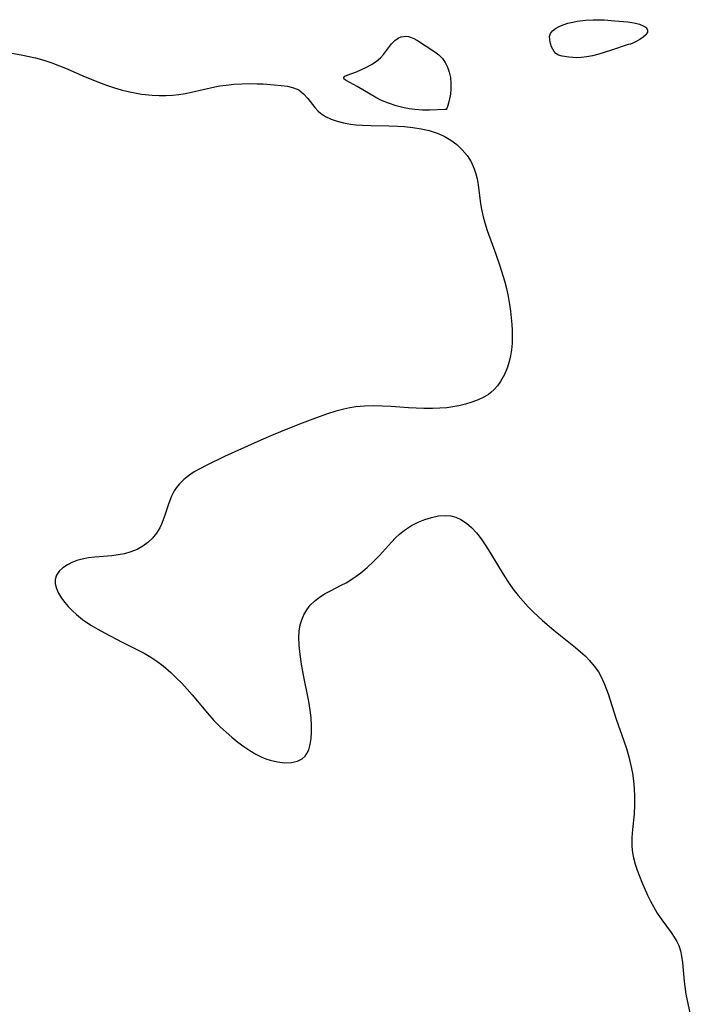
# Model space of a CAD drawing. Header units: metres. Extents: x 1073367 to 1082519, y 1569854 to 1574957.
# Tile 655 of 656: x 1079965 to 1080112, y 1571740 to 1571956. Entities that reach past the tile are written whole.
import ezdxf

# ---------------------------------------------------------------- set-up
doc = ezdxf.new("R2010")
doc.units = ezdxf.units.M
doc.layers.add('CGG_CurvaNivelLidar_v1', color=253, linetype='Continuous', lineweight=30)

msp = doc.modelspace()

# ---------------------------------------------------------------- linework, layer by layer
at = {"layer": 'CGG_CurvaNivelLidar_v1'}
for p, q in [((1080087.2954, 1571955.5074, 74.5), (1080089.1273, 1571955.7447, 74.5)), ((1080089.1273, 1571955.7447, 74.5), (1080090.8334, 1571955.8395, 74.5)), ((1080090.8334, 1571955.8395, 74.5), (1080092.0213, 1571955.8352, 74.5)), ((1080092.0213, 1571955.8352, 74.5), (1080093.2103, 1571955.7878, 74.5)), ((1080093.2103, 1571955.7878, 74.5), (1080095.575, 1571955.6208, 74.5)), ((1080081.8581, 1571953.3992, 74.5), (1080082.5147, 1571953.9021, 74.5)), ((1080082.5147, 1571953.9021, 74.5), (1080083.3281, 1571954.339, 74.5)), ((1080083.3281, 1571954.339, 74.5), (1080084.2547, 1571954.7193, 74.5)), ((1080084.2547, 1571954.7193, 74.5), (1080085.2627, 1571955.0463, 74.5)), ((1080085.2627, 1571955.0463, 74.5), (1080086.3295, 1571955.3184, 74.5)), ((1080086.3295, 1571955.3184, 74.5), (1080087.2954, 1571955.5074, 74.5)), ((1080095.575, 1571955.6208, 74.5), (1080098.4403, 1571955.3564, 74.5)), ((1080098.4403, 1571955.3564, 74.5), (1080099.295, 1571955.2323, 74.5)), ((1080099.295, 1571955.2323, 74.5), (1080100.117, 1571955.0722, 74.5)), ((1080100.117, 1571955.0722, 74.5), (1080101.0322, 1571954.8331, 74.5)), ((1080101.0322, 1571954.8331, 74.5), (1080101.8385, 1571954.521, 74.5)), ((1080101.8385, 1571954.521, 74.5), (1080102.4448, 1571954.1095, 74.5)), ((1080102.4448, 1571954.1095, 74.5), (1080102.7758, 1571953.6205, 74.5)), ((1080102.7758, 1571953.6205, 74.5), (1080102.762, 1571953.077, 74.5)), ((1080047.2244, 1571951.2621, 74.5), (1080047.9865, 1571951.8123, 74.5)), ((1080047.9865, 1571951.8123, 74.5), (1080048.6272, 1571952.0782, 74.5)), ((1080048.6272, 1571952.0782, 74.5), (1080049.1208, 1571952.1782, 74.5)), ((1080049.1208, 1571952.1782, 74.5), (1080049.6969, 1571952.1953, 74.5)), ((1080049.6969, 1571952.1953, 74.5), (1080050.2806, 1571952.114, 74.5)), ((1080050.2806, 1571952.114, 74.5), (1080051.262, 1571951.777, 74.5)), ((1080051.262, 1571951.777, 74.5), (1080052.247, 1571951.2548, 74.5)), ((1080081.2393, 1571952.1431, 74.5), (1080081.4171, 1571952.8154, 74.5)), ((1080081.2684, 1571951.409, 74.5), (1080081.2393, 1571952.1431, 74.5)), ((1080081.4369, 1571950.6494, 74.5), (1080081.2684, 1571951.409, 74.5)), ((1080081.4171, 1571952.8154, 74.5), (1080081.8581, 1571953.3992, 74.5)), ((1080101.0519, 1571951.4972, 74.5), (1080100.2534, 1571951.0561, 74.5)), ((1080101.8032, 1571952.0004, 74.5), (1080101.0519, 1571951.4972, 74.5)), ((1080102.4076, 1571952.537, 74.5), (1080101.8032, 1571952.0004, 74.5)), ((1080102.762, 1571953.077, 74.5), (1080102.4076, 1571952.537, 74.5)), ((1080044.7831, 1571948.2208, 74.5), (1080046.5362, 1571950.543, 74.5)), ((1080046.5362, 1571950.543, 74.5), (1080047.2244, 1571951.2621, 74.5)), ((1080052.247, 1571951.2548, 74.5), (1080056.0266, 1571948.7807, 74.5)), ((1080081.6905, 1571949.9, 74.5), (1080081.4369, 1571950.6494, 74.5)), ((1080081.932, 1571949.3347, 74.5), (1080081.6905, 1571949.9, 74.5)), ((1080082.2253, 1571948.8311, 74.5), (1080081.932, 1571949.3347, 74.5)), ((1080098.5, 1571950.3658, 74.5), (1080094.6468, 1571949.0524, 74.5)), ((1080098.6429, 1571950.3835, 74.5), (1080098.5, 1571950.3658, 74.5)), ((1080098.9963, 1571950.5006, 74.5), (1080098.6429, 1571950.3835, 74.5)), ((1080099.5048, 1571950.7047, 74.5), (1080098.9963, 1571950.5006, 74.5)), ((1080100.2534, 1571951.0561, 74.5), (1080099.5048, 1571950.7047, 74.5)), ((1079961.5139, 1571948.7749, 74.5), (1079965.1434, 1571948.1249, 74.5)), ((1079965.1434, 1571948.1249, 74.5), (1079968.2868, 1571947.4317, 74.5)), ((1079968.2868, 1571947.4317, 74.5), (1079970.1168, 1571946.9402, 74.5)), ((1080043.1743, 1571946.6888, 74.5), (1080044.1104, 1571947.4779, 74.5)), ((1080044.1104, 1571947.4779, 74.5), (1080044.7831, 1571948.2208, 74.5)), ((1080056.0266, 1571948.7807, 74.5), (1080056.8866, 1571948.128, 74.5)), ((1080056.8866, 1571948.128, 74.5), (1080057.6966, 1571947.2901, 74.5)), ((1080057.6966, 1571947.2901, 74.5), (1080058.3092, 1571946.4205, 74.5)), ((1080082.6012, 1571948.4244, 74.5), (1080082.2253, 1571948.8311, 74.5)), ((1080083.2267, 1571948.0824, 74.5), (1080082.6012, 1571948.4244, 74.5)), ((1080084.0005, 1571947.8617, 74.5), (1080083.2267, 1571948.0824, 74.5)), ((1080085.5067, 1571947.5976, 74.5), (1080084.0005, 1571947.8617, 74.5)), ((1080086.337, 1571947.5111, 74.5), (1080085.5067, 1571947.5976, 74.5)), ((1080087.2072, 1571947.4694, 74.5), (1080086.337, 1571947.5111, 74.5)), ((1080088.2005, 1571947.513, 74.5), (1080087.2072, 1571947.4694, 74.5)), ((1080089.4053, 1571947.6771, 74.5), (1080088.2005, 1571947.513, 74.5)), ((1080090.7015, 1571947.9419, 74.5), (1080089.4053, 1571947.6771, 74.5)), ((1080092.0395, 1571948.2782, 74.5), (1080090.7015, 1571947.9419, 74.5)), ((1080094.6468, 1571949.0524, 74.5), (1080092.0395, 1571948.2782, 74.5)), ((1079970.1168, 1571946.9402, 74.5), (1079971.9182, 1571946.3671, 74.5)), ((1079971.9182, 1571946.3671, 74.5), (1079973.5929, 1571945.739, 74.5)), ((1079973.5929, 1571945.739, 74.5), (1079975.2465, 1571945.0505, 74.5)), ((1079975.2465, 1571945.0505, 74.5), (1079978.701, 1571943.5335, 74.5)), ((1080039.9038, 1571944.8791, 74.5), (1080041.0245, 1571945.4023, 74.5)), ((1080041.0245, 1571945.4023, 74.5), (1080042.1298, 1571946.0022, 74.5)), ((1080042.1298, 1571946.0022, 74.5), (1080043.1743, 1571946.6888, 74.5)), ((1080058.3092, 1571946.4205, 74.5), (1080058.8158, 1571945.4332, 74.5)), ((1080058.8158, 1571945.4332, 74.5), (1080059.1943, 1571944.3531, 74.5)), ((1079978.701, 1571943.5335, 74.5), (1079982.1609, 1571942.108, 74.5)), ((1080036.0256, 1571943.1411, 74.5), (1080036.2729, 1571943.4113, 74.5)), ((1080036.1375, 1571942.8196, 74.5), (1080036.0256, 1571943.1411, 74.5)), ((1080036.5723, 1571942.4685, 74.5), (1080036.1375, 1571942.8196, 74.5)), ((1080036.2729, 1571943.4113, 74.5), (1080036.7972, 1571943.6724, 74.5)), ((1080036.7972, 1571943.6724, 74.5), (1080038.8147, 1571944.4281, 74.5)), ((1080038.8147, 1571944.4281, 74.5), (1080039.9038, 1571944.8791, 74.5)), ((1080059.1943, 1571944.3531, 74.5), (1080059.4458, 1571943.1161, 74.5)), ((1080059.4458, 1571943.1161, 74.5), (1080059.5574, 1571941.85, 74.5)), ((1079982.1609, 1571942.108, 74.5), (1079983.9111, 1571941.4564, 74.5)), ((1079983.9111, 1571941.4564, 74.5), (1079985.6765, 1571940.8625, 74.5)), ((1079985.6765, 1571940.8625, 74.5), (1079987.1607, 1571940.424, 74.5)), ((1080002.5543, 1571939.9084, 74.5), (1080007.7011, 1571941.0977, 74.5)), ((1080007.7011, 1571941.0977, 74.5), (1080008.778, 1571941.2945, 74.5)), ((1080008.778, 1571941.2945, 74.5), (1080010.1936, 1571941.4945, 74.5)), ((1080010.1936, 1571941.4945, 74.5), (1080011.9082, 1571941.6655, 74.5)), ((1080011.9082, 1571941.6655, 74.5), (1080013.6204, 1571941.7702, 74.5)), ((1080013.6204, 1571941.7702, 74.5), (1080015.3202, 1571941.8131, 74.5)), ((1080015.3202, 1571941.8131, 74.5), (1080016.9961, 1571941.7939, 74.5)), ((1080016.9961, 1571941.7939, 74.5), (1080018.3427, 1571941.7319, 74.5)), ((1080018.3427, 1571941.7319, 74.5), (1080020.7703, 1571941.5492, 74.5)), ((1080020.7703, 1571941.5492, 74.5), (1080022.2792, 1571941.4147, 74.5)), ((1080022.2792, 1571941.4147, 74.5), (1080023.6966, 1571941.2255, 74.5)), ((1080023.6966, 1571941.2255, 74.5), (1080024.9947, 1571940.9147, 74.5)), ((1080024.9947, 1571940.9147, 74.5), (1080026.1383, 1571940.4074, 74.5)), ((1080039.0074, 1571941.1831, 74.5), (1080036.5723, 1571942.4685, 74.5)), ((1080043.0868, 1571938.7915, 74.5), (1080039.0074, 1571941.1831, 74.5)), ((1080059.5569, 1571940.633, 74.5), (1080059.4609, 1571939.478, 74.5)), ((1080059.5574, 1571941.85, 74.5), (1080059.5569, 1571940.633, 74.5)), ((1079987.1607, 1571940.424, 74.5), (1079988.6577, 1571940.048, 74.5)), ((1079988.6577, 1571940.048, 74.5), (1079990.1229, 1571939.7518, 74.5)), ((1079990.1229, 1571939.7518, 74.5), (1079991.5975, 1571939.5205, 74.5)), ((1079991.5975, 1571939.5205, 74.5), (1079993.9501, 1571939.28, 74.5)), ((1079993.9501, 1571939.28, 74.5), (1079995.4495, 1571939.2069, 74.5)), ((1079995.4495, 1571939.2069, 74.5), (1079996.9475, 1571939.2022, 74.5)), ((1079996.9475, 1571939.2022, 74.5), (1079998.4412, 1571939.2768, 74.5)), ((1079998.4412, 1571939.2768, 74.5), (1079999.8196, 1571939.4249, 74.5)), ((1079999.8196, 1571939.4249, 74.5), (1080001.1911, 1571939.6395, 74.5)), ((1080001.1911, 1571939.6395, 74.5), (1080002.5543, 1571939.9084, 74.5)), ((1080026.1383, 1571940.4074, 74.5), (1080027.1884, 1571939.5695, 74.5)), ((1080027.1884, 1571939.5695, 74.5), (1080028.1076, 1571938.5236, 74.5)), ((1080028.1076, 1571938.5236, 74.5), (1080029.6899, 1571936.5411, 74.5)), ((1080044.3445, 1571938.1295, 74.5), (1080043.0868, 1571938.7915, 74.5)), ((1080059.4609, 1571939.478, 74.5), (1080059.2172, 1571938.1102, 74.5)), ((1080029.6899, 1571936.5411, 74.5), (1080030.4468, 1571935.749, 74.5)), ((1080045.8289, 1571937.4914, 74.5), (1080044.3445, 1571938.1295, 74.5)), ((1080047.51, 1571936.9188, 74.5), (1080045.8289, 1571937.4914, 74.5)), ((1080049.3137, 1571936.4595, 74.5), (1080047.51, 1571936.9188, 74.5)), ((1080050.4743, 1571936.2477, 74.5), (1080049.3137, 1571936.4595, 74.5)), ((1080058.6518, 1571936.318, 74.5), (1080058.5, 1571936.0964, 74.5)), ((1080058.9181, 1571937.0242, 74.5), (1080058.6518, 1571936.318, 74.5)), ((1080059.2172, 1571938.1102, 74.5), (1080058.9181, 1571937.0242, 74.5)), ((1080030.4468, 1571935.749, 74.5), (1080030.9409, 1571935.3199, 74.5)), ((1080030.9409, 1571935.3199, 74.5), (1080032.0153, 1571934.6122, 74.5)), ((1080032.0153, 1571934.6122, 74.5), (1080033.2364, 1571934.038, 74.5)), ((1080051.6333, 1571936.1005, 74.5), (1080050.4743, 1571936.2477, 74.5)), ((1080053.3519, 1571935.9938, 74.5), (1080051.6333, 1571936.1005, 74.5)), ((1080054.9431, 1571935.9869, 74.5), (1080053.3519, 1571935.9938, 74.5)), ((1080058.2429, 1571936.1093, 74.5), (1080054.9431, 1571935.9869, 74.5)), ((1080058.5, 1571936.0964, 74.5), (1080058.2429, 1571936.1093, 74.5)), ((1080033.2364, 1571934.038, 74.5), (1080034.5724, 1571933.5766, 74.5)), ((1080034.5724, 1571933.5766, 74.5), (1080035.9971, 1571933.2131, 74.5)), ((1080035.9971, 1571933.2131, 74.5), (1080037.4895, 1571932.9377, 74.5)), ((1080037.4895, 1571932.9377, 74.5), (1080038.7637, 1571932.7749, 74.5)), ((1080038.7637, 1571932.7749, 74.5), (1080040.1656, 1571932.6682, 74.5)), ((1080040.1656, 1571932.6682, 74.5), (1080042.0713, 1571932.6013, 74.5)), ((1080042.0713, 1571932.6013, 74.5), (1080045.9594, 1571932.5588, 74.5)), ((1080045.9594, 1571932.5588, 74.5), (1080047.9149, 1571932.5016, 74.5)), ((1080047.9149, 1571932.5016, 74.5), (1080049.3431, 1571932.4102, 74.5)), ((1080049.3431, 1571932.4102, 74.5), (1080051.206, 1571932.2113, 74.5)), ((1080051.206, 1571932.2113, 74.5), (1080053.0393, 1571931.9159, 74.5)), ((1080053.0393, 1571931.9159, 74.5), (1080054.826, 1571931.5063, 74.5)), ((1080054.826, 1571931.5063, 74.5), (1080056.544, 1571930.955, 74.5)), ((1080056.544, 1571930.955, 74.5), (1080058.0747, 1571930.278, 74.5)), ((1080058.0747, 1571930.278, 74.5), (1080059.5224, 1571929.4287, 74.5)), ((1080059.5224, 1571929.4287, 74.5), (1080060.8544, 1571928.4338, 74.5)), ((1080060.8544, 1571928.4338, 74.5), (1080062.0562, 1571927.3076, 74.5)), ((1080062.0562, 1571927.3076, 74.5), (1080063.1287, 1571926.0285, 74.5)), ((1080063.1287, 1571926.0285, 74.5), (1080064.0248, 1571924.6354, 74.5)), ((1080064.0248, 1571924.6354, 74.5), (1080064.7171, 1571923.138, 74.5)), ((1080064.7171, 1571923.138, 74.5), (1080065.066, 1571922.0336, 74.5)), ((1080065.066, 1571922.0336, 74.5), (1080065.3255, 1571920.89, 74.5)), ((1080065.3255, 1571920.89, 74.5), (1080065.5374, 1571919.6126, 74.5)), ((1080065.5374, 1571919.6126, 74.5), (1080066.0636, 1571915.4455, 74.5)), ((1080066.0636, 1571915.4455, 74.5), (1080066.3301, 1571913.8989, 74.5)), ((1080066.3301, 1571913.8989, 74.5), (1080066.6348, 1571912.5902, 74.5)), ((1080066.6348, 1571912.5902, 74.5), (1080067.0023, 1571911.2859, 74.5)), ((1080067.0023, 1571911.2859, 74.5), (1080067.5441, 1571909.6043, 74.5)), ((1080067.5441, 1571909.6043, 74.5), (1080069.4357, 1571904.368, 74.5)), ((1080069.4357, 1571904.368, 74.5), (1080070.298, 1571901.8339, 74.5)), ((1080070.298, 1571901.8339, 74.5), (1080071.3212, 1571898.4924, 74.5)), ((1080071.3212, 1571898.4924, 74.5), (1080071.7619, 1571896.8015, 74.5)), ((1080071.7619, 1571896.8015, 74.5), (1080072.141, 1571895.0542, 74.5)), ((1080072.141, 1571895.0542, 74.5), (1080072.452, 1571893.2945, 74.5)), ((1080072.452, 1571893.2945, 74.5), (1080072.6615, 1571891.8387, 74.5)), ((1080072.6615, 1571891.8387, 74.5), (1080072.8288, 1571890.3812, 74.5)), ((1080072.8288, 1571890.3812, 74.5), (1080072.9517, 1571888.9253, 74.5)), ((1080072.9517, 1571888.9253, 74.5), (1080073.0165, 1571887.7247, 74.5)), ((1080073.0165, 1571887.7247, 74.5), (1080073.0466, 1571886.2663, 74.5)), ((1080073.011, 1571884.8223, 74.5), (1080072.8926, 1571883.3988, 74.5)), ((1080073.0466, 1571886.2663, 74.5), (1080073.011, 1571884.8223, 74.5)), ((1080072.8926, 1571883.3988, 74.5), (1080072.6919, 1571882.0936, 74.5)), ((1080072.4033, 1571880.8193, 74.5), (1080072.0261, 1571879.5844, 74.5)), ((1080072.6919, 1571882.0936, 74.5), (1080072.4033, 1571880.8193, 74.5)), ((1080071.3461, 1571877.94, 74.5), (1080070.4951, 1571876.4164, 74.5)), ((1080072.0261, 1571879.5844, 74.5), (1080071.3461, 1571877.94, 74.5)), ((1080070.4951, 1571876.4164, 74.5), (1080069.8383, 1571875.4941, 74.5)), ((1080068.35, 1571873.9872, 74.5), (1080067.7958, 1571873.577, 74.5)), ((1080069.0953, 1571874.6546, 74.5), (1080068.35, 1571873.9872, 74.5)), ((1080069.8383, 1571875.4941, 74.5), (1080069.0953, 1571874.6546, 74.5)), ((1080062.7921, 1571871.4302, 74.5), (1080061.3339, 1571871.0859, 74.5)), ((1080064.2048, 1571871.8553, 74.5), (1080062.7921, 1571871.4302, 74.5)), ((1080065.5578, 1571872.3694, 74.5), (1080064.2048, 1571871.8553, 74.5)), ((1080066.8329, 1571872.9865, 74.5), (1080065.5578, 1571872.3694, 74.5)), ((1080067.7958, 1571873.577, 74.5), (1080066.8329, 1571872.9865, 74.5)), ((1080032.4939, 1571869.3513, 74.5), (1080029.7959, 1571868.4008, 74.5)), ((1080034.272, 1571869.9015, 74.5), (1080032.4939, 1571869.3513, 74.5)), ((1080036.0615, 1571870.3704, 74.5), (1080034.272, 1571869.9015, 74.5)), ((1080037.3722, 1571870.6453, 74.5), (1080036.0615, 1571870.3704, 74.5)), ((1080038.6927, 1571870.8499, 74.5), (1080037.3722, 1571870.6453, 74.5)), ((1080040.5661, 1571871.007, 74.5), (1080038.6927, 1571870.8499, 74.5)), ((1080042.5076, 1571871.053, 74.5), (1080040.5661, 1571871.007, 74.5)), ((1080044.4637, 1571871.014, 74.5), (1080042.5076, 1571871.053, 74.5)), ((1080046.4286, 1571870.9092, 74.5), (1080044.4637, 1571871.014, 74.5)), ((1080050.2462, 1571870.6362, 74.5), (1080046.4286, 1571870.9092, 74.5)), ((1080053.6361, 1571870.4935, 74.5), (1080050.2462, 1571870.6362, 74.5)), ((1080055.4989, 1571870.4873, 74.5), (1080053.6361, 1571870.4935, 74.5)), ((1080057.1034, 1571870.5428, 74.5), (1080055.4989, 1571870.4873, 74.5)), ((1080058.6916, 1571870.6707, 74.5), (1080057.1034, 1571870.5428, 74.5)), ((1080060.0234, 1571870.8475, 74.5), (1080058.6916, 1571870.6707, 74.5)), ((1080061.3339, 1571871.0859, 74.5), (1080060.0234, 1571870.8475, 74.5)), ((1080026.9297, 1571867.2969, 74.5), (1080023.779, 1571866.0323, 74.5)), ((1080029.7959, 1571868.4008, 74.5), (1080026.9297, 1571867.2969, 74.5)), ((1080023.779, 1571866.0323, 74.5), (1080020.524, 1571864.6919, 74.5)), ((1080017.8077, 1571863.5303, 74.5), (1080009.8677, 1571859.93, 74.5)), ((1080020.524, 1571864.6919, 74.5), (1080017.8077, 1571863.5303, 74.5)), ((1080009.8677, 1571859.93, 74.5), (1080005.7695, 1571858, 74.5)), ((1080003.1893, 1571856.5622, 74.5), (1080001.9216, 1571855.7009, 74.5)), ((1080004.5405, 1571857.3561, 74.5), (1080003.1893, 1571856.5622, 74.5)), ((1080005.7695, 1571858, 74.5), (1080004.5405, 1571857.3561, 74.5)), ((1080000.8959, 1571854.8798, 74.5), (1079999.9738, 1571853.9809, 74.5)), ((1080001.9216, 1571855.7009, 74.5), (1080000.8959, 1571854.8798, 74.5)), ((1079998.8052, 1571852.4051, 74.5), (1079998.2132, 1571851.2516, 74.5)), ((1079999.3183, 1571853.1822, 74.5), (1079998.8052, 1571852.4051, 74.5)), ((1079999.9738, 1571853.9809, 74.5), (1079999.3183, 1571853.1822, 74.5)), ((1079998.2132, 1571851.2516, 74.5), (1079997.6222, 1571849.7418, 74.5)), ((1079997.6222, 1571849.7418, 74.5), (1079996.5952, 1571846.6257, 74.5)), ((1079996.5952, 1571846.6257, 74.5), (1079995.9986, 1571845.1095, 74.5)), ((1080050.94, 1571844.8151, 74.5), (1080052.3577, 1571845.5329, 74.5)), ((1080052.3577, 1571845.5329, 74.5), (1080053.8111, 1571846.1209, 74.5)), ((1080053.8111, 1571846.1209, 74.5), (1080055.2743, 1571846.5852, 74.5)), ((1080055.2743, 1571846.5852, 74.5), (1080056.8622, 1571846.9355, 74.5)), ((1080056.8622, 1571846.9355, 74.5), (1080058.4275, 1571847.0446, 74.5)), ((1080058.4275, 1571847.0446, 74.5), (1080059.573, 1571846.9172, 74.5)), ((1080059.573, 1571846.9172, 74.5), (1080060.6885, 1571846.612, 74.5)), ((1080060.6885, 1571846.612, 74.5), (1080061.7583, 1571846.1367, 74.5)), ((1080061.7583, 1571846.1367, 74.5), (1080062.9822, 1571845.3385, 74.5)), ((1079995.5923, 1571844.2868, 74.5), (1079994.8649, 1571843.1275, 74.5)), ((1079995.9986, 1571845.1095, 74.5), (1079995.5923, 1571844.2868, 74.5)), ((1080048.3027, 1571842.9331, 74.5), (1080049.402, 1571843.8217, 74.5)), ((1080049.402, 1571843.8217, 74.5), (1080050.94, 1571844.8151, 74.5)), ((1080062.9822, 1571845.3385, 74.5), (1080064.1224, 1571844.3428, 74.5)), ((1080064.1224, 1571844.3428, 74.5), (1080065.1847, 1571843.1909, 74.5)), ((1079994.0032, 1571842.0637, 74.5), (1079993.0189, 1571841.1084, 74.5)), ((1079994.8649, 1571843.1275, 74.5), (1079994.0032, 1571842.0637, 74.5)), ((1080043.8825, 1571838.2173, 74.5), (1080046.5252, 1571841.1699, 74.5)), ((1080046.5252, 1571841.1699, 74.5), (1080047.3952, 1571842.078, 74.5)), ((1080047.3952, 1571842.078, 74.5), (1080048.3027, 1571842.9331, 74.5)), ((1080065.1847, 1571843.1909, 74.5), (1080065.7843, 1571842.4418, 74.5)), ((1080065.7843, 1571842.4418, 74.5), (1080066.3633, 1571841.657, 74.5)), ((1080066.3633, 1571841.657, 74.5), (1080067.3784, 1571840.1641, 74.5)), ((1079989.2836, 1571839.0109, 74.5), (1079987.8419, 1571838.5996, 74.5)), ((1079990.65, 1571839.5693, 74.5), (1079989.2836, 1571839.0109, 74.5)), ((1079991.9182, 1571840.2802, 74.5), (1079990.65, 1571839.5693, 74.5)), ((1079993.0189, 1571841.1084, 74.5), (1079991.9182, 1571840.2802, 74.5)), ((1080067.3784, 1571840.1641, 74.5), (1080068.3583, 1571838.6089, 74.5)), ((1079977.3808, 1571837.1204, 74.5), (1079976.2995, 1571836.7086, 74.5)), ((1079978.5351, 1571837.441, 74.5), (1079977.3808, 1571837.1204, 74.5)), ((1079979.9241, 1571837.6972, 74.5), (1079978.5351, 1571837.441, 74.5)), ((1079981.363, 1571837.8681, 74.5), (1079979.9241, 1571837.6972, 74.5)), ((1079985.0694, 1571838.1761, 74.5), (1079981.363, 1571837.8681, 74.5)), ((1079986.471, 1571838.3454, 74.5), (1079985.0694, 1571838.1761, 74.5)), ((1079987.8419, 1571838.5996, 74.5), (1079986.471, 1571838.3454, 74.5)), ((1080041.2108, 1571835.6229, 74.5), (1080042.5786, 1571836.8871, 74.5)), ((1080042.5786, 1571836.8871, 74.5), (1080043.8825, 1571838.2173, 74.5)), ((1080068.3583, 1571838.6089, 74.5), (1080071.042, 1571834.1131, 74.5)), ((1079973.5162, 1571834.762, 74.5), (1079972.9319, 1571833.9092, 74.5)), ((1079974.3226, 1571835.5333, 74.5), (1079973.5162, 1571834.762, 74.5)), ((1079975.3107, 1571836.2086, 74.5), (1079974.3226, 1571835.5333, 74.5)), ((1079976.2995, 1571836.7086, 74.5), (1079975.3107, 1571836.2086, 74.5)), ((1080039.7886, 1571834.4354, 74.5), (1080041.2108, 1571835.6229, 74.5)), ((1079972.9319, 1571833.9092, 74.5), (1079972.6223, 1571832.9852, 74.5)), ((1079972.6223, 1571832.9852, 74.5), (1079972.628, 1571832.0045, 74.5)), ((1080036.539, 1571832.2627, 74.5), (1080037.5957, 1571832.8815, 74.5)), ((1080037.5957, 1571832.8815, 74.5), (1080038.7599, 1571833.6587, 74.5)), ((1080038.7599, 1571833.6587, 74.5), (1080039.7886, 1571834.4354, 74.5)), ((1080071.042, 1571834.1131, 74.5), (1080072.0828, 1571832.5033, 74.5)), ((1079972.628, 1571832.0045, 74.5), (1079972.9033, 1571830.9795, 74.5)), ((1079972.9033, 1571830.9795, 74.5), (1079973.3935, 1571829.9273, 74.5)), ((1080031.9495, 1571829.8718, 74.5), (1080033.0942, 1571830.4894, 74.5)), ((1080033.0942, 1571830.4894, 74.5), (1080035.4638, 1571831.6891, 74.5)), ((1080035.4638, 1571831.6891, 74.5), (1080036.539, 1571832.2627, 74.5)), ((1080072.0828, 1571832.5033, 74.5), (1080073.1904, 1571830.9367, 74.5)), ((1080073.1904, 1571830.9367, 74.5), (1080074.3668, 1571829.4214, 74.5)), ((1079973.3935, 1571829.9273, 74.5), (1079974.0558, 1571828.8635, 74.5)), ((1079974.0558, 1571828.8635, 74.5), (1079974.7446, 1571827.9425, 74.5)), ((1080028.6806, 1571827.3294, 74.5), (1080029.5776, 1571828.233, 74.5)), ((1080029.5776, 1571828.233, 74.5), (1080030.7084, 1571829.1042, 74.5)), ((1080030.7084, 1571829.1042, 74.5), (1080031.9495, 1571829.8718, 74.5)), ((1080074.3668, 1571829.4214, 74.5), (1080075.4305, 1571828.1713, 74.5)), ((1079974.7446, 1571827.9425, 74.5), (1079975.5223, 1571827.0329, 74.5)), ((1079975.5223, 1571827.0329, 74.5), (1079976.3768, 1571826.1441, 74.5)), ((1079976.3768, 1571826.1441, 74.5), (1079977.3321, 1571825.2582, 74.5)), ((1080027.2659, 1571825.2285, 74.5), (1080027.9083, 1571826.3231, 74.5)), ((1080027.9083, 1571826.3231, 74.5), (1080028.6806, 1571827.3294, 74.5)), ((1080075.4305, 1571828.1713, 74.5), (1080076.5408, 1571826.9624, 74.5)), ((1080076.5408, 1571826.9624, 74.5), (1080077.6917, 1571825.7921, 74.5)), ((1079977.3321, 1571825.2582, 74.5), (1079978.6471, 1571824.1975, 74.5)), ((1079978.6471, 1571824.1975, 74.5), (1079980.4957, 1571822.9561, 74.5)), ((1080026.4559, 1571822.9998, 74.5), (1080026.7952, 1571824.1438, 74.5)), ((1080026.7952, 1571824.1438, 74.5), (1080027.2659, 1571825.2285, 74.5)), ((1080077.6917, 1571825.7921, 74.5), (1080079.6754, 1571823.9395, 74.5)), ((1080079.6754, 1571823.9395, 74.5), (1080082.1648, 1571821.8355, 74.5)), ((1079980.4957, 1571822.9561, 74.5), (1079981.9726, 1571822.0879, 74.5)), ((1079981.9726, 1571822.0879, 74.5), (1079983.4833, 1571821.2562, 74.5)), ((1080026.2365, 1571821.628, 74.5), (1080026.4559, 1571822.9998, 74.5)), ((1080082.1648, 1571821.8355, 74.5), (1080086.9697, 1571818.041, 74.5)), ((1079983.4833, 1571821.2562, 74.5), (1079987.3237, 1571819.1973, 74.5)), ((1080026.1667, 1571820.2013, 74.5), (1080026.2365, 1571821.628, 74.5)), ((1080026.2181, 1571818.6454, 74.5), (1080026.1667, 1571820.2013, 74.5)), ((1079987.3237, 1571819.1973, 74.5), (1079990.9827, 1571817.397, 74.5)), ((1079990.9827, 1571817.397, 74.5), (1079992.2106, 1571816.7618, 74.5)), ((1080026.3668, 1571817.0536, 74.5), (1080026.2181, 1571818.6454, 74.5)), ((1080086.9697, 1571818.041, 74.5), (1080088.0557, 1571817.1195, 74.5)), ((1079992.2106, 1571816.7618, 74.5), (1079993.6263, 1571815.9257, 74.5)), ((1079993.6263, 1571815.9257, 74.5), (1079994.9982, 1571815.0027, 74.5)), ((1080026.7544, 1571814.4011, 74.5), (1080026.3668, 1571817.0536, 74.5)), ((1080088.0557, 1571817.1195, 74.5), (1080089.0642, 1571816.1801, 74.5)), ((1080089.0642, 1571816.1801, 74.5), (1080090.0146, 1571815.1993, 74.5)), ((1079994.9982, 1571815.0027, 74.5), (1079996.3274, 1571814.0036, 74.5)), ((1079996.3274, 1571814.0036, 74.5), (1079998.012, 1571812.581, 74.5)), ((1080027.2016, 1571811.9557, 74.5), (1080026.7544, 1571814.4011, 74.5)), ((1080090.0146, 1571815.1993, 74.5), (1080091.0576, 1571813.9759, 74.5)), ((1080091.0576, 1571813.9759, 74.5), (1080091.9771, 1571812.6748, 74.5)), ((1079998.012, 1571812.581, 74.5), (1079999.2487, 1571811.4123, 74.5)), ((1079999.2487, 1571811.4123, 74.5), (1080000.4425, 1571810.1874, 74.5)), ((1080028.3353, 1571806.1598, 74.5), (1080027.2016, 1571811.9557, 74.5)), ((1080091.9771, 1571812.6748, 74.5), (1080092.6642, 1571811.4527, 74.5)), ((1080092.6642, 1571811.4527, 74.5), (1080093.2548, 1571810.1695, 74.5)), ((1080000.4425, 1571810.1874, 74.5), (1080001.6002, 1571808.9178, 74.5)), ((1080001.6002, 1571808.9178, 74.5), (1080002.7268, 1571807.6124, 74.5)), ((1080093.2548, 1571810.1695, 74.5), (1080093.7732, 1571808.8397, 74.5)), ((1080093.7732, 1571808.8397, 74.5), (1080094.1242, 1571807.831, 74.5)), ((1080002.7268, 1571807.6124, 74.5), (1080006.067, 1571803.5924, 74.5)), ((1080094.1242, 1571807.831, 74.5), (1080095.8878, 1571802.3417, 74.5)), ((1080028.7053, 1571803.7742, 74.5), (1080028.3353, 1571806.1598, 74.5)), ((1080006.067, 1571803.5924, 74.5), (1080007.4782, 1571802.0384, 74.5)), ((1080028.8453, 1571802.5056, 74.5), (1080028.7053, 1571803.7742, 74.5)), ((1080028.9502, 1571800.9649, 74.5), (1080028.8453, 1571802.5056, 74.5)), ((1080095.8878, 1571802.3417, 74.5), (1080097.5866, 1571797.5658, 74.5)), ((1080007.4782, 1571802.0384, 74.5), (1080008.9047, 1571800.6115, 74.5)), ((1080008.9047, 1571800.6115, 74.5), (1080010.164, 1571799.4444, 74.5)), ((1080028.9699, 1571799.4745, 74.5), (1080028.9502, 1571800.9649, 74.5)), ((1080010.164, 1571799.4444, 74.5), (1080011.4582, 1571798.3242, 74.5)), ((1080011.4582, 1571798.3242, 74.5), (1080012.7852, 1571797.2591, 74.5)), ((1080028.6865, 1571796.734, 74.5), (1080028.8891, 1571798.0554, 74.5)), ((1080028.8891, 1571798.0554, 74.5), (1080028.9699, 1571799.4745, 74.5)), ((1080012.7852, 1571797.2591, 74.5), (1080014.0673, 1571796.3145, 74.5)), ((1080014.0673, 1571796.3145, 74.5), (1080015.3742, 1571795.441, 74.5)), ((1080028.3329, 1571795.5436, 74.5), (1080028.6865, 1571796.734, 74.5)), ((1080097.5866, 1571797.5658, 74.5), (1080098.1598, 1571795.8554, 74.5)), ((1080098.1598, 1571795.8554, 74.5), (1080098.6855, 1571794.0507, 74.5)), ((1080015.3742, 1571795.441, 74.5), (1080016.7027, 1571794.6538, 74.5)), ((1080016.7027, 1571794.6538, 74.5), (1080018.0505, 1571793.9744, 74.5)), ((1080018.0505, 1571793.9744, 74.5), (1080019.1214, 1571793.5352, 74.5)), ((1080025.878, 1571793.118, 74.5), (1080026.8826, 1571793.6239, 74.5)), ((1080026.8826, 1571793.6239, 74.5), (1080027.5244, 1571794.1923, 74.5)), ((1080027.5244, 1571794.1923, 74.5), (1080027.9424, 1571794.7554, 74.5)), ((1080027.9424, 1571794.7554, 74.5), (1080028.3329, 1571795.5436, 74.5)), ((1080098.6855, 1571794.0507, 74.5), (1080099.1341, 1571792.1338, 74.5)), ((1080019.1214, 1571793.5352, 74.5), (1080019.8731, 1571793.2872, 74.5)), ((1080019.8731, 1571793.2872, 74.5), (1080021.4788, 1571792.9151, 74.5)), ((1080021.4788, 1571792.9151, 74.5), (1080023.0473, 1571792.7531, 74.5)), ((1080023.0473, 1571792.7531, 74.5), (1080024.5318, 1571792.8111, 74.5)), ((1080024.5318, 1571792.8111, 74.5), (1080025.878, 1571793.118, 74.5)), ((1080099.1341, 1571792.1338, 74.5), (1080099.4309, 1571790.4459, 74.5)), ((1080099.4309, 1571790.4459, 74.5), (1080099.6509, 1571788.7501, 74.5)), ((1080099.6509, 1571788.7501, 74.5), (1080099.8056, 1571787.0534, 74.5)), ((1080099.8056, 1571787.0534, 74.5), (1080099.9017, 1571785.3626, 74.5)), ((1080099.9017, 1571785.3626, 74.5), (1080099.9321, 1571783.5395, 74.5)), ((1080099.9321, 1571783.5395, 74.5), (1080099.8305, 1571781.4908, 74.5)), ((1080099.8305, 1571781.4908, 74.5), (1080099.4698, 1571778.056, 74.5)), ((1080099.3264, 1571776.3618, 74.5), (1080099.2894, 1571775.3524, 74.5)), ((1080099.4698, 1571778.056, 74.5), (1080099.3264, 1571776.3618, 74.5)), ((1080099.2894, 1571775.3524, 74.5), (1080099.3062, 1571774.35, 74.5)), ((1080099.3062, 1571774.35, 74.5), (1080099.4488, 1571772.9543, 74.5)), ((1080099.4488, 1571772.9543, 74.5), (1080099.6638, 1571771.8538, 74.5)), ((1080099.6638, 1571771.8538, 74.5), (1080100.0262, 1571770.509, 74.5)), ((1080100.0262, 1571770.509, 74.5), (1080100.471, 1571769.1713, 74.5)), ((1080100.471, 1571769.1713, 74.5), (1080101.5155, 1571766.5076, 74.5)), ((1080101.5155, 1571766.5076, 74.5), (1080102.7547, 1571763.6912, 74.5)), ((1080102.7547, 1571763.6912, 74.5), (1080103.4233, 1571762.3425, 74.5)), ((1080103.4233, 1571762.3425, 74.5), (1080104.142, 1571761.027, 74.5)), ((1080104.142, 1571761.027, 74.5), (1080104.916, 1571759.7555, 74.5)), ((1080104.916, 1571759.7555, 74.5), (1080105.9165, 1571758.2949, 74.5)), ((1080105.9165, 1571758.2949, 74.5), (1080107.9474, 1571755.4964, 74.5)), ((1080107.9474, 1571755.4964, 74.5), (1080108.6463, 1571754.4424, 74.5)), ((1080108.6463, 1571754.4424, 74.5), (1080109.1716, 1571753.5355, 74.5)), ((1080109.1716, 1571753.5355, 74.5), (1080109.6107, 1571752.6001, 74.5)), ((1080109.6107, 1571752.6001, 74.5), (1080109.993, 1571751.4559, 74.5)), ((1080109.993, 1571751.4559, 74.5), (1080110.2558, 1571750.2647, 74.5)), ((1080110.2558, 1571750.2647, 74.5), (1080110.4448, 1571748.9111, 74.5)), ((1080110.4448, 1571748.9111, 74.5), (1080110.8008, 1571744.6933, 74.5)), ((1080110.8008, 1571744.6933, 74.5), (1080110.9314, 1571743.614, 74.5)), ((1080110.9314, 1571743.614, 74.5), (1080111.215, 1571741.959, 74.5)), ((1080111.215, 1571741.959, 74.5), (1080112.1682, 1571737.4787, 74.5))]:
    msp.add_line(p, q, dxfattribs=at)

doc.saveas('drawing.dxf')
